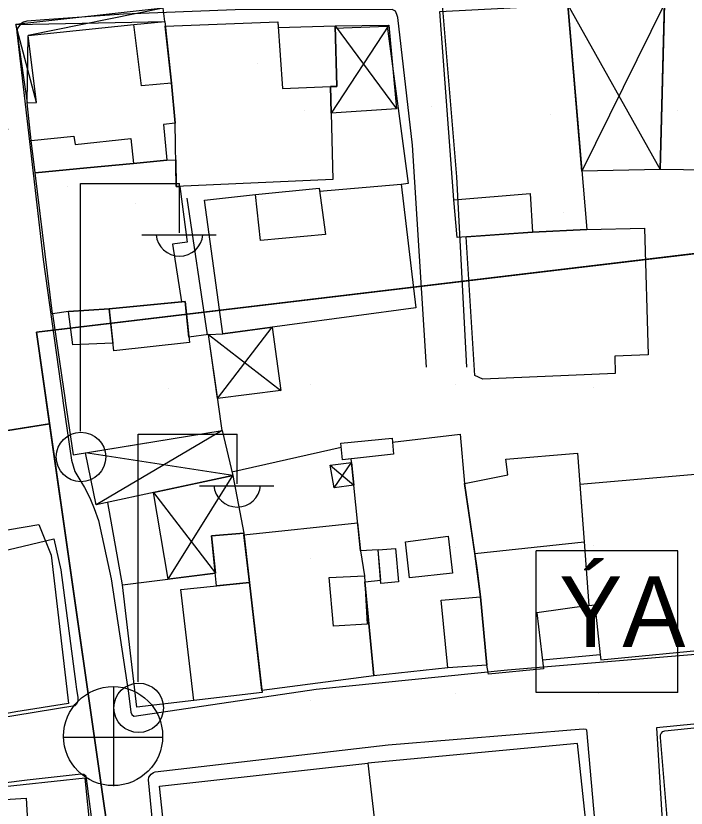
# Model space of a CAD drawing. Extents: x 417997 to 421451, y 4451742 to 4455216.
# Drawn here: x 419508.4 to 419555.8, y 4453710.5 to 4453766.5 of the extents above; entities that cross this region are included whole.
import ezdxf

# ---------------------------------------------------------------- set-up
doc = ezdxf.new("R2010")
doc.units = 0
for name, color, linetype in [('ADAKENARI', 7, 'Continuous'), ('B_Mesken', 7, 'Continuous'), ('B_Sundurma', 7, 'Continuous'), ('B_Teras', 7, 'Continuous'), ('Default', 7, 'Continuous'), ('PL_AYA_PARK_DINLENME', 7, 'Continuous'), ('PL_SAY_DINI_TESIS', 7, 'Continuous'), ('PL_TİCK', 7, 'Continuous'), ('S_Elektrik_Diregi', 7, 'Continuous'), ('S_Rogar_Kapagi', 7, 'Continuous'), ('Sinir_Duvar_tek_tarafa_ait', 7, 'Continuous'), ('Sinir_Tel_bir_taraf', 7, 'Continuous'), ('SM_SEMBOL', 7, 'Continuous'), ('TR_DINITESIS', 7, 'Continuous'), ('TR_PARKALANI', 7, 'Continuous'), ('TR_TİCK', 7, 'Continuous'), ('Yol_Sose', 7, 'Continuous')]:
    doc.layers.add(name, color=color, linetype=linetype)

# ---------------------------------------------------------------- blocks, each defined once
blk = doc.blocks.new('POINT_DISPLAY')
at = {"layer": 'Default'}
blk.add_line((0, 0), (0, 0), dxfattribs=at)

msp = doc.modelspace()

# ---------------------------------------------------------------- linework, layer by layer
at = {"layer": 'ADAKENARI'}
for p, q in [((419509.889, 4453744.152), (419588.559, 4453753.544)), ((419509.889, 4453744.152), (419588.559, 4453753.544)), ((419509.889, 4453744.152), (419518.634, 4453683.039)), ((419509.889, 4453744.152), (419518.634, 4453683.039)), ((419340.046, 4453710.553), (419510.816, 4453737.674)), ((419340.046, 4453710.553), (419510.816, 4453737.674))]:
    msp.add_line(p, q, dxfattribs=at)
at = {"layer": 'B_Mesken'}
for points in [[(419548.789, 4453751.421), (419544.953, 4453751.224), (419539.626, 4453750.847), (419539.377, 4453753.506), (419538.388, 4453766.83), (419547.44, 4453767.287)], [(419553.957, 4453755.648), (419554.275, 4453767.461), (419560.877, 4453767.264), (419560.544, 4453755.564)], [(419509.502, 4453757.713), (419509.236, 4453760.357), (419509.879, 4453760.395), (419509.298, 4453765.134), (419516.777, 4453765.893), (419518.95, 4453766.123), (419519.093, 4453764.813), (419519.426, 4453761.765), (419519.693, 4453758.938), (419518.872, 4453758.835), (419519.108, 4453756.311), (419516.745, 4453756.072), (419516.745, 4453756.072), (419516.745, 4453756.072), (419516.745, 4453756.072), (419516.745, 4453756.072), (419513.453, 4453755.765), (419509.787, 4453755.423)], [(419530.656, 4453761.512), (419530.838, 4453754.938), (419519.763, 4453754.443), (419519.693, 4453758.938), (419519.426, 4453761.765), (419519.093, 4453764.813), (419518.987, 4453765.787), (419526.949, 4453766.081), (419526.977, 4453765.678), (419530.998, 4453765.817), (419531.125, 4453761.528)], [(419511.029, 4453745.449), (419509.787, 4453755.423), (419513.453, 4453755.765), (419516.745, 4453756.072), (419519.108, 4453756.311), (419519.734, 4453756.338), (419519.763, 4453754.443), (419520.03, 4453754.455), (419520.538, 4453750.515), (419519.506, 4453750.383), (419520.126, 4453746.298), (419515.019, 4453745.794), (419512.162, 4453745.612)], [(419529.899, 4453754.114), (419535.662, 4453754.624), (419536.706, 4453745.879), (419523.057, 4453744.046), (419521.751, 4453753.494), (419525.375, 4453753.889), (419529.87, 4453754.329)], [(419540.244, 4453750.891), (419544.953, 4453751.224), (419548.789, 4453751.421), (419552.847, 4453751.515), (419553.108, 4453742.544), (419550.756, 4453742.462), (419550.781, 4453741.224), (419541.426, 4453740.83), (419540.877, 4453741.086)], [(419522.727, 4453739.235), (419522.051, 4453743.98), (419520.662, 4453743.793), (419520.405, 4453746.325), (419515.019, 4453745.794), (419512.162, 4453745.612), (419511.029, 4453745.449), (419511.917, 4453739.349), (419511.922, 4453739.313), (419512.479, 4453735.491), (419523.015, 4453737.215), (419522.732, 4453739.198)], [(419539.833, 4453736.958), (419540.129, 4453733.467), (419541.014, 4453727.512), (419541.265, 4453725.457), (419541.707, 4453720.616), (419538.953, 4453720.434), (419533.73, 4453719.861), (419533.099, 4453726.52), (419534.217, 4453726.618), (419534.033, 4453728.778), (419532.782, 4453728.692), (419532.138, 4453735.197), (419531.506, 4453735.127), (419531.401, 4453736.311), (419535.031, 4453736.663), (419535.049, 4453736.387)], [(419543.194, 4453734.063), (419543.067, 4453735.179), (419548.119, 4453735.606), (419548.595, 4453729.349), (419548.913, 4453724.833), (419549.35, 4453724.885), (419549.731, 4453721.347), (419545.642, 4453720.965), (419545.712, 4453720.369), (419541.834, 4453719.988), (419541.707, 4453720.616), (419541.265, 4453725.457), (419540.866, 4453728.506), (419540.129, 4453733.467)], [(419556.713, 4453734.114), (419548.287, 4453733.397), (419548.595, 4453729.349), (419548.913, 4453724.833), (419549.35, 4453724.885), (419549.731, 4453721.347), (419549.782, 4453720.993), (419558.046, 4453721.808)], [(419512.156, 4453717.911), (419508.421, 4453717.322), (419504.063, 4453716.527), (419504.027, 4453716.84), (419503.207, 4453723.86), (419502.572, 4453729.298), (419510.058, 4453730.575), (419510.931, 4453728.389)], [(419533.73, 4453719.861), (419525.811, 4453718.828), (419524.937, 4453726.476), (419524.548, 4453729.823), (419532.584, 4453730.683), (419532.782, 4453728.692), (419533.076, 4453726.937), (419533.076, 4453726.937), (419533.076, 4453726.937), (419533.099, 4453726.52), (419533.73, 4453719.861)], [(419525.811, 4453718.828), (419525.828, 4453718.684), (419521.002, 4453718.136), (419516.984, 4453717.644), (419515.959, 4453726.298), (419522.532, 4453727.119), (419522.262, 4453729.755), (419524.535, 4453729.942), (419524.548, 4453729.823), (419524.937, 4453726.476)], [(419553.698, 4453716.193), (419554.302, 4453706.562), (419555.42, 4453706.637), (419567.667, 4453707.742), (419567.468, 4453710.113), (419568.514, 4453710.192), (419568.323, 4453713.043), (419567.446, 4453713.018), (419567.215, 4453716.877), (419567.138, 4453717.503)], [(419533.309, 4453713.692), (419534.227, 4453705.768), (419534.28, 4453705.788), (419534.261, 4453705.974), (419537.284, 4453706.34), (419537.391, 4453704.391), (419549.139, 4453705.584), (419548.127, 4453715.092)], [(419533.309, 4453713.692), (419534.227, 4453705.768), (419530.714, 4453705.357), (419530.886, 4453703.849), (419529.366, 4453703.67), (419519.593, 4453702.629), (419518.571, 4453712.062)], [(419504.62, 4453710.938), (419505.241, 4453703.772), (419507.857, 4453703.92), (419514.119, 4453704.712), (419513.329, 4453712.635), (419504.537, 4453711.696)]]:
    msp.add_lwpolyline(points, close=True, dxfattribs=at)
at = {"layer": 'B_Sundurma'}
for p, q in [((419547.44, 4453767.287), (419553.957, 4453755.648)), ((419554.272, 4453767.362), (419548.44, 4453755.534)), ((419518.831, 4453767.052), (419509.298, 4453765.134)), ((419508.439, 4453765.897), (419518.95, 4453766.123)), ((419509.879, 4453760.395), (419508.439, 4453765.897)), ((419534.788, 4453765.858), (419530.708, 4453759.624)), ((419530.998, 4453765.817), (419535.327, 4453759.942)), ((419509.236, 4453760.357), (419509.298, 4453765.134)), ((419522.692, 4453739.479), (419526.555, 4453744.515)), ((419522.051, 4453743.98), (419527.163, 4453740.037)), ((419523.015, 4453737.215), (419514.096, 4453731.947)), ((419523.756, 4453734.037), (419513.341, 4453735.632)), ((419530.931, 4453733.143), (419532.162, 4453734.947)), ((419530.654, 4453734.768), (419532.321, 4453733.347)), ((419519.205, 4453726.704), (419523.756, 4453734.037)), ((419518.168, 4453732.828), (419522.532, 4453727.119))]:
    msp.add_line(p, q, dxfattribs=at)
for points in [[(419547.44, 4453767.287), (419554.272, 4453767.362), (419553.957, 4453755.648), (419548.44, 4453755.534)], [(419509.236, 4453760.357), (419509.879, 4453760.395), (419509.298, 4453765.134), (419516.777, 4453765.893), (419518.95, 4453766.123), (419518.831, 4453767.052), (419508.439, 4453765.897)], [(419530.998, 4453765.817), (419534.788, 4453765.858), (419535.327, 4453759.942), (419530.708, 4453759.624), (419530.656, 4453761.512), (419531.125, 4453761.528)], [(419522.692, 4453739.479), (419522.051, 4453743.98), (419523.057, 4453744.046), (419526.555, 4453744.515), (419527.163, 4453740.037)], [(419523.015, 4453737.215), (419523.756, 4453734.037), (419514.096, 4453731.947), (419513.341, 4453735.632)], [(419530.931, 4453733.143), (419530.654, 4453734.768), (419532.162, 4453734.947), (419532.321, 4453733.347)], [(419519.205, 4453726.704), (419518.168, 4453732.828), (419523.756, 4453734.037), (419524.535, 4453729.942), (419522.262, 4453729.755), (419522.532, 4453727.119)]]:
    msp.add_lwpolyline(points, close=True, dxfattribs=at)
at = {"layer": 'B_Teras'}
for points in [[(419519.426, 4453761.765), (419517.303, 4453761.571), (419516.777, 4453765.893), (419518.95, 4453766.123)], [(419519.763, 4453754.443), (419519.693, 4453758.938), (419519.426, 4453761.765), (419518.987, 4453765.787), (419526.949, 4453766.081), (419527.279, 4453761.375), (419530.656, 4453761.512), (419530.838, 4453754.938)], [(419509.787, 4453755.423), (419509.502, 4453757.713), (419512.532, 4453758.004), (419512.622, 4453757.418), (419516.562, 4453757.838), (419516.745, 4453756.072)], [(419525.714, 4453750.644), (419525.375, 4453753.889), (419529.87, 4453754.329), (419530.317, 4453751.06)], [(419539.626, 4453750.847), (419539.377, 4453753.506), (419544.772, 4453753.949), (419544.953, 4453751.224)], [(419515.356, 4453742.843), (419515.019, 4453745.794), (419520.405, 4453746.325), (419520.699, 4453743.432)], [(419515.019, 4453745.794), (419515.294, 4453743.39), (419512.45, 4453743.267), (419512.162, 4453745.612)], [(419531.506, 4453735.127), (419531.401, 4453736.311), (419535.031, 4453736.663), (419535.108, 4453735.523)], [(419524.937, 4453726.476), (419524.937, 4453726.476), (419522.622, 4453726.232), (419522.262, 4453729.755), (419524.535, 4453729.942)], [(419536.259, 4453726.786), (419535.961, 4453729.338), (419538.991, 4453729.741), (419539.284, 4453727.135)], [(419540.866, 4453728.506), (419548.595, 4453729.349), (419548.913, 4453724.833), (419545.253, 4453724.315), (419545.712, 4453720.369), (419541.834, 4453719.988), (419541.707, 4453720.616), (419541.265, 4453725.457)], [(419534.235, 4453726.403), (419534.033, 4453728.778), (419535.261, 4453728.858), (419535.475, 4453726.513)], [(419521.002, 4453718.136), (419520.086, 4453725.966), (419524.937, 4453726.476), (419525.828, 4453718.684)], [(419530.87, 4453723.369), (419530.577, 4453726.822), (419533.076, 4453726.937), (419533.267, 4453723.528)], [(419538.953, 4453720.434), (419538.479, 4453725.209), (419541.265, 4453725.457), (419541.707, 4453720.616)], [(419505.241, 4453703.772), (419504.62, 4453710.938), (419509.157, 4453711.228), (419509.27, 4453709.173), (419507.386, 4453708.978), (419507.857, 4453703.92)]]:
    msp.add_lwpolyline(points, close=True, dxfattribs=at)
at = {"layer": 'PL_AYA_PARK_DINLENME'}
msp.add_lwpolyline([(419792.89, 4453770.884), (419792.874, 4453792.018), (419685.875, 4453779.839), (419662.103, 4453777.133), (419664.72, 4453798.095), (419670.708, 4453846.065), (419652.246, 4453846.31), (419634.561, 4453846.315), (419623.035, 4453782.838), (419506.347, 4453768.907), (419507.841, 4453758.465), (419367.013, 4453736.099), (419337.018, 4453731.335), (419340.046, 4453710.553), (419510.816, 4453737.674), (419509.889, 4453744.152), (419588.559, 4453753.544), (419592.024, 4453754.038), (419598.459, 4453754.956), (419660.055, 4453760.731), (419659.426, 4453755.693), (419792.89, 4453770.884)], dxfattribs=at)
msp.add_lwpolyline([(419792.89, 4453770.884), (419792.874, 4453792.018), (419685.875, 4453779.839), (419662.103, 4453777.133), (419664.72, 4453798.095), (419670.708, 4453846.065), (419652.246, 4453846.31), (419634.561, 4453846.315), (419623.035, 4453782.838), (419506.347, 4453768.907), (419507.841, 4453758.465), (419367.013, 4453736.099), (419337.018, 4453731.335), (419340.046, 4453710.553), (419510.816, 4453737.674), (419509.889, 4453744.152), (419588.559, 4453753.544), (419592.024, 4453754.038), (419598.459, 4453754.956), (419660.055, 4453760.731), (419659.426, 4453755.693), (419792.89, 4453770.884)], dxfattribs=at)
at = {"layer": 'PL_SAY_DINI_TESIS'}
msp.add_lwpolyline([(419592.024, 4453754.038), (419588.559, 4453753.544), (419509.889, 4453744.152), (419510.816, 4453737.674), (419518.634, 4453683.039), (419590.737, 4453692.439), (419600.675, 4453693.584), (419597.305, 4453717.131), (419592.024, 4453754.038)], dxfattribs=at)
msp.add_lwpolyline([(419592.024, 4453754.038), (419588.559, 4453753.544), (419509.889, 4453744.152), (419510.816, 4453737.674), (419518.634, 4453683.039), (419590.737, 4453692.439), (419600.675, 4453693.584), (419597.305, 4453717.131), (419592.024, 4453754.038)], dxfattribs=at)
at = {"layer": 'PL_TİCK'}
msp.add_lwpolyline([(419340.046, 4453710.553), (419346.534, 4453666.019), (419357.852, 4453657.692), (419512.037, 4453682.179), (419518.634, 4453683.039), (419510.816, 4453737.674), (419340.046, 4453710.553)], dxfattribs=at)
msp.add_lwpolyline([(419340.046, 4453710.553), (419346.534, 4453666.019), (419357.852, 4453657.692), (419512.037, 4453682.179), (419518.634, 4453683.039), (419510.816, 4453737.674), (419340.046, 4453710.553)], dxfattribs=at)
at = {"layer": 'S_Elektrik_Diregi'}
for p, q in [((419512.996, 4453737.171), (419512.996, 4453754.671)), ((419512.996, 4453754.671), (419519.996, 4453754.671)), ((419519.996, 4453751.171), (419519.996, 4453754.671)), ((419517.336, 4453751.031), (419522.586, 4453751.031)), ((419517.074, 4453719.443), (419517.074, 4453736.943)), ((419517.074, 4453736.943), (419524.074, 4453736.943)), ((419524.074, 4453733.443), (419524.074, 4453736.943)), ((419521.414, 4453733.303), (419526.664, 4453733.303))]:
    msp.add_line(p, q, dxfattribs=at)
for centre in [(419513.032, 4453735.336), (419517.11, 4453717.607)]:
    msp.add_circle(centre, 1.75, dxfattribs=at)
for centre in [(419519.997, 4453751.184), (419524.075, 4453733.456)]:
    msp.add_arc(centre, 1.658, 184.8384, 355.1464, dxfattribs=at)
at = {"layer": 'S_Rogar_Kapagi'}
for p, q in [((419515.36, 4453712.08), (419515.36, 4453719.08)), ((419511.79, 4453715.545), (419518.79, 4453715.545))]:
    msp.add_line(p, q, dxfattribs=at)
msp.add_circle((419515.306, 4453715.609), 3.5, dxfattribs=at)
at = {"layer": 'Sinir_Duvar_tek_tarafa_ait'}
msp.add_lwpolyline([(419523.698, 4453734.285), (419531.426, 4453736.022)], dxfattribs=at)
at = {"layer": 'Sinir_Tel_bir_taraf'}
for points in [[(419530.982, 4453765.651), (419534.667, 4453765.773), (419536.157, 4453754.656), (419535.666, 4453754.591)], [(419520.507, 4453753.627), (419521.944, 4453743.966)], [(419515.959, 4453726.298), (419514.925, 4453732.126)]]:
    msp.add_lwpolyline(points, dxfattribs=at)
at = {"layer": 'SM_SEMBOL'}
for points in [[(419555.21, 4453728.701), (419545.21, 4453728.701)], [(419545.21, 4453718.701), (419545.21, 4453728.701)], [(419555.21, 4453728.701), (419545.21, 4453728.701)], [(419545.21, 4453718.701), (419545.21, 4453728.701)], [(419555.21, 4453718.701), (419555.21, 4453728.701)], [(419555.21, 4453718.701), (419555.21, 4453728.701)], [(419555.21, 4453718.701), (419545.21, 4453718.701)], [(419555.21, 4453718.701), (419545.21, 4453718.701)]]:
    msp.add_lwpolyline(points, dxfattribs=at)
at = {"layer": 'TR_TİCK'}
msp.add_lwpolyline([(419510.816, 4453737.674), (419340.046, 4453710.553), (419346.534, 4453666.019), (419357.852, 4453657.692), (419512.037, 4453682.179), (419518.634, 4453683.039), (419510.816, 4453737.674)], dxfattribs=at)
msp.add_lwpolyline([(419510.816, 4453737.674), (419340.046, 4453710.553), (419346.534, 4453666.019), (419357.852, 4453657.692), (419512.037, 4453682.179), (419518.634, 4453683.039), (419510.816, 4453737.674)], dxfattribs=at)
at = {"layer": 'Yol_Sose'}
for points in [[(419565.451, 4453755.099), (419565.591, 4453767.764), (419565.506, 4453768.014), (419565.274, 4453768.151), (419549.701, 4453767.64), (419538.881, 4453767.399), (419538.678, 4453767.366), (419538.561, 4453767.285), (419539.561, 4453755.137), (419540.268, 4453741.675)], [(419537.449, 4453741.687), (419536.468, 4453757.383), (419535.431, 4453766.395), (419535.35, 4453766.61), (419535.25, 4453766.847), (419535.063, 4453766.938), (419535.044, 4453766.954), (419523.921, 4453766.931), (419516.042, 4453766.641), (419510.462, 4453766.235), (419509.215, 4453766.144), (419508.96, 4453766.074), (419508.785, 4453765.955), (419508.553, 4453765.639), (419508.49, 4453765.359), (419510.351, 4453749.294), (419511.756, 4453739.351), (419511.761, 4453739.315)], [(419511.761, 4453739.315), (419512.355, 4453735.112)], [(419512.355, 4453735.112), (419512.61, 4453734.313), (419513.014, 4453733.604), (419513.28, 4453733.18), (419513.439, 4453732.861), (419513.701, 4453732.336), (419513.969, 4453731.702), (419514.271, 4453730.853), (419515.163, 4453726.731), (419516.386, 4453718.64), (419516.568, 4453717.296), (419516.633, 4453717.126), (419516.776, 4453717.019), (419516.785, 4453717.019), (419529.648, 4453718.921), (419543.167, 4453720.283), (419558.443, 4453721.567), (419573.219, 4453722.715), (419581.673, 4453723.61), (419590.046, 4453724.58), (419597.602, 4453725.35), (419612.681, 4453727.13)], [(419485.059, 4453715.164), (419484.275, 4453723.136), (419511.114, 4453729.541), (419511.609, 4453727.359)], [(419511.609, 4453727.359), (419512.676, 4453719.27)], [(419512.676, 4453719.27), (419512.719, 4453718.897), (419512.812, 4453718.367), (419512.822, 4453718.201), (419512.794, 4453718.011), (419512.705, 4453717.857), (419512.601, 4453717.75), (419502.664, 4453716.133), (419488.229, 4453714.593), (419485.467, 4453714.35), (419485.26, 4453714.336), (419485.166, 4453714.485), (419485.086, 4453715.136)], [(419555.318, 4453699.679), (419553.998, 4453715.508), (419553.998, 4453715.691), (419554.033, 4453715.794), (419554.163, 4453715.94), (419554.293, 4453715.976), (419560.457, 4453716.617)], [(419518.221, 4453708.148), (419517.794, 4453712.516), (419517.822, 4453712.697), (419517.988, 4453712.908), (419518.166, 4453713.028), (419518.28, 4453713.079), (419534.743, 4453715.001), (419548.519, 4453716.129), (419548.704, 4453716.106), (419548.764, 4453716.051), (419550.017, 4453701.959)], [(419509.228, 4453712.523), (419513.057, 4453712.951), (419513.237, 4453712.919), (419513.38, 4453712.812), (419514.854, 4453701.367), (419515.453, 4453697.269), (419515.528, 4453696.754), (419515.481, 4453696.606), (419515.418, 4453696.51), (419515.342, 4453696.461), (419502.2, 4453694.616), (419489.091, 4453693.25), (419488.832, 4453693.325), (419488.669, 4453693.415), (419488.602, 4453693.494), (419488.523, 4453693.715), (419487.63, 4453699.853)], [(419487.63, 4453699.853), (419486.244, 4453708.958), (419486.241, 4453709.16), (419486.284, 4453709.312), (419486.342, 4453709.404), (419486.472, 4453709.5), (419495.819, 4453710.823), (419509.228, 4453712.523)]]:
    msp.add_lwpolyline(points, dxfattribs=at)

# ---------------------------------------------------------------- block references
at = {"layer": 'TR_DINITESIS', "xscale": 0.1, "yscale": 0.10000000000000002}
for p in [(419529.241, 4453740.428), (419529.241, 4453740.428), (419539.496, 4453740.428), (419539.496, 4453740.428), (419519.241, 4453740.144), (419519.241, 4453740.144), (419549.259, 4453740.239), (419549.259, 4453740.239), (419539.496, 4453728.96), (419539.496, 4453728.96), (419549.259, 4453729.055), (419549.259, 4453729.055), (419519.241, 4453728.139), (419519.241, 4453728.139), (419529.241, 4453728.139), (419529.241, 4453728.139), (419539.496, 4453718.629), (419539.496, 4453718.629), (419549.638, 4453718.629), (419549.638, 4453718.629), (419519.241, 4453718.139), (419519.241, 4453718.139), (419529.241, 4453718.139), (419529.241, 4453718.139)]:
    msp.add_blockref('POINT_DISPLAY', p, dxfattribs=at)
at = {"layer": 'TR_PARKALANI', "xscale": 0.1, "yscale": 0.10000000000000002}
for p in [(419516.56, 4453762.811), (419516.56, 4453762.811), (419525.542, 4453763.111), (419525.542, 4453763.111), (419537.818, 4453760.117), (419537.818, 4453760.117), (419528.836, 4453759.817), (419528.836, 4453759.817), (419546.201, 4453759.518), (419546.201, 4453759.518), (419555.183, 4453759.817), (419555.183, 4453759.817), (419512.069, 4453754.428), (419512.069, 4453754.428), (419539.614, 4453753.829), (419539.614, 4453753.829), (419525.842, 4453753.53), (419525.842, 4453753.53), (419530.632, 4453753.53), (419530.632, 4453753.53), (419516.859, 4453753.23), (419516.859, 4453753.23), (419547.099, 4453752.632), (419547.099, 4453752.632)]:
    msp.add_blockref('POINT_DISPLAY', p, dxfattribs=at)

# ---------------------------------------------------------------- texts
at = {"layer": 'SM_SEMBOL'}
msp.add_text('ÝA', height=5, dxfattribs=at).set_placement((419546.832, 4453721.9))
msp.add_text('ÝA', height=5, dxfattribs=at).set_placement((419546.832, 4453721.9))

doc.saveas('drawing.dxf')
